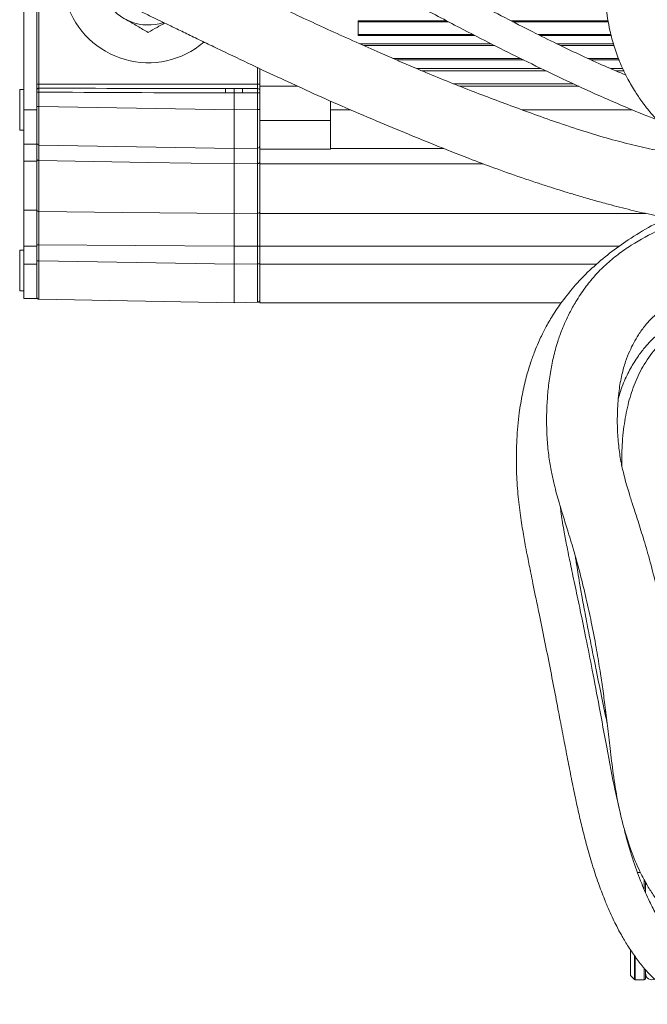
# Model space of a CAD drawing. Header units: millimetres. Extents: x 0 to 8410, y 0 to 5940.
# Tile 279 of 316: x 7046 to 7193, y 2479 to 2709. Entities that reach past the tile are written whole.
import ezdxf

# ---------------------------------------------------------------- set-up
doc = ezdxf.new("R2010")
doc.units = ezdxf.units.MM
doc.header["$LTSCALE"] = 10

msp = doc.modelspace()

# ---------------------------------------------------------------- linework, layer by layer
at = {"color": 7, "linetype": 'Continuous', "lineweight": 0}
for p, q in [((7047.317262, 2777.574781), (7047.317262, 2687.574747)), ((7050.317253, 2777.574781), (7050.317253, 2687.574747)), ((7125.317256, 2708.355966), (7145.943995, 2708.355966)), ((7125.317256, 2704.951081), (7125.317256, 2708.355966)), ((7160.946886, 2708.355966), (7183.586548, 2708.355966)), ((7125.317256, 2704.951081), (7152.484397, 2704.951081)), ((7167.672659, 2704.951081), (7184.327732, 2704.951081)), ((7125.764023, 2702.951077), (7156.376625, 2702.951077)), ((7171.72956, 2702.951077), (7184.868525, 2702.951077)), ((7134.207125, 2699.224267), (7163.866515, 2699.224267)), ((7179.653148, 2699.224267), (7186.173002, 2699.224267)), ((7102.317269, 2697.187904), (7102.317269, 2693.074766)), ((7138.857911, 2697.224263), (7167.993303, 2697.224263)), ((7184.121887, 2697.224263), (7187.038372, 2697.224263)), ((7102.317269, 2693.074766), (7102.317269, 2692.059192)), ((7102.317269, 2693.074766), (7111.176486, 2693.074766)), ((7149.000938, 2693.074766), (7176.785211, 2693.074766)), ((7047.317262, 2692.324761), (7046.317275, 2692.324761)), ((7046.317275, 2692.324761), (7046.317275, 2682.824764)), ((7096.317257, 2692.55701), (7096.317257, 2691.557142)), ((7096.317257, 2687.573376), (7096.317257, 2691.557142)), ((7102.317269, 2691.559765), (7102.317269, 2687.669549)), ((7118.817265, 2689.621511), (7118.817265, 2687.574747)), ((7047.317262, 2687.574747), (7047.317262, 2679.574761)), ((7050.317253, 2687.574747), (7050.317253, 2679.574761)), ((7096.317257, 2687.573376), (7096.317257, 2678.574774)), ((7102.317269, 2687.669549), (7102.317269, 2679.17085)), ((7118.817265, 2687.574747), (7118.817265, 2678.574774)), ((7046.317275, 2682.824764), (7047.317262, 2682.824764)), ((7050.317253, 2679.574761), (7047.317262, 2679.574761)), ((7047.317262, 2679.574761), (7047.317262, 2675.614748)), ((7050.317253, 2679.574761), (7050.317253, 2675.614748)), ((7096.317257, 2678.574774), (7050.808544, 2679.369125)), ((7102.317269, 2679.17085), (7102.317269, 2678.754482)), ((7102.317269, 2679.17085), (7102.317269, 2678.404483)), ((7101.825978, 2678.670916), (7096.317257, 2678.574774)), ((7118.817265, 2678.404483), (7102.317269, 2678.404483)), ((7102.317269, 2678.404483), (7102.317269, 2674.974773)), ((7118.817265, 2678.574774), (7145.170371, 2678.574774)), ((7118.817265, 2678.574774), (7118.817265, 2678.404483)), ((7047.317262, 2675.614748), (7047.317262, 2664.189401)), ((7050.317253, 2675.614748), (7050.317253, 2664.189401)), ((7096.317257, 2663.420621), (7096.317257, 2674.975249)), ((7102.317269, 2674.974773), (7102.317269, 2663.421008)), ((7047.317262, 2664.189401), (7047.317262, 2655.737254)), ((7050.317253, 2664.189401), (7050.317253, 2655.737254)), ((7102.317269, 2663.421008), (7102.317269, 2655.737254)), ((7047.317262, 2654.824767), (7046.317275, 2654.824767)), ((7046.317275, 2654.824767), (7046.317275, 2645.32477)), ((7047.317262, 2655.737254), (7047.317262, 2651.574764)), ((7050.317253, 2655.737254), (7050.317253, 2651.574764)), ((7096.317257, 2651.573393), (7096.317257, 2655.737969)), ((7102.317269, 2655.737254), (7102.317269, 2651.574764)), ((7047.317262, 2651.574764), (7047.317262, 2643.574748)), ((7050.317253, 2651.574764), (7050.317253, 2643.574748)), ((7096.317257, 2651.573393), (7096.317257, 2642.57476)), ((7102.317269, 2651.574764), (7102.317269, 2642.57476)), ((7046.317275, 2645.32477), (7047.317262, 2645.32477)), ((7050.317253, 2643.574748), (7047.317262, 2643.574748)), ((7096.317257, 2642.57476), (7050.808544, 2643.369112)), ((7101.825978, 2642.670903), (7096.317257, 2642.57476)), ((7102.317269, 2642.57476), (7172.685708, 2642.57476)), ((7182.697143, 2547.641906), (7183.284263, 2545.21555)), ((7191.169391, 2509.574774), (7190.492581, 2509.574774)), ((7192.317258, 2505.013141), (7192.317258, 2507.396433)), ((7188.817258, 2485.574755), (7188.817258, 2491.495642)), ((7192.317258, 2484.874758), (7192.317258, 2486.843589)), ((7188.817258, 2485.574755), (7189.729388, 2484.662625)), ((7189.941521, 2484.574753), (7192.017268, 2484.574753))]:
    msp.add_line(p, q, dxfattribs=at)
at = {"color": 8, "linetype": 'Continuous', "lineweight": 0}
for p, q in [((7050.817247, 2771.592084), (7050.817247, 2693.557444)), ((7125.317256, 2708.147827), (7146.335165, 2708.147827)), ((7161.356266, 2708.147827), (7183.626275, 2708.147827)), ((7125.317256, 2705.15922), (7152.081068, 2705.15922)), ((7167.25045, 2705.15922), (7184.27145, 2705.15922)), ((7126.595373, 2702.581945), (7157.115321, 2702.581945)), ((7172.483991, 2702.581945), (7184.968333, 2702.581945)), ((7133.364807, 2699.593368), (7163.104872, 2699.593368)), ((7178.84102, 2699.593368), (7186.036627, 2699.593368)), ((7101.817275, 2693.557444), (7101.817275, 2697.421912)), ((7140.241335, 2696.643803), (7169.191013, 2696.643803)), ((7185.465883, 2696.643803), (7187.315012, 2696.643803)), ((7050.817247, 2693.557444), (7050.317253, 2693.557444)), ((7050.817247, 2693.557444), (7050.817247, 2692.639712)), ((7050.817247, 2693.557444), (7101.817275, 2693.557444)), ((7101.817275, 2692.55862), (7101.817275, 2693.557444)), ((7102.317269, 2693.557444), (7101.817275, 2693.557444)), ((7147.548716, 2693.655226), (7175.540219, 2693.655226)), ((7050.808544, 2691.721919), (7050.317253, 2691.721919)), ((7050.808544, 2691.721919), (7050.808544, 2688.367757)), ((7096.317257, 2691.557142), (7094.308849, 2691.557768)), ((7094.326283, 2692.557606), (7096.317257, 2692.55701)), ((7098.308231, 2692.557606), (7094.326283, 2692.557606)), ((7096.317257, 2692.55701), (7098.308231, 2692.557606)), ((7098.325695, 2691.557768), (7096.317257, 2691.557142)), ((7101.825978, 2687.669549), (7101.825978, 2691.559765)), ((7102.317269, 2691.559765), (7101.825978, 2691.559765)), ((7050.808544, 2688.367757), (7050.317253, 2688.367757)), ((7050.808544, 2688.367757), (7096.317257, 2687.573376)), ((7050.317253, 2687.574747), (7047.317262, 2687.574747)), ((7096.317257, 2687.573376), (7101.825978, 2687.669549)), ((7101.825978, 2687.669549), (7102.317269, 2687.669549)), ((7118.817265, 2687.574747), (7123.481299, 2687.574747)), ((7163.527469, 2687.574747), (7189.241554, 2687.574747)), ((7102.317269, 2685.07475), (7118.817265, 2685.07475)), ((7050.317253, 2675.614748), (7047.317262, 2675.614748)), ((7050.808544, 2675.740782), (7050.808544, 2663.817617)), ((7101.825978, 2675.067935), (7096.317257, 2674.975249)), ((7101.825978, 2663.468543), (7101.825978, 2675.067935)), ((7154.461722, 2674.974773), (7102.317269, 2674.974773)), ((7050.317253, 2664.189401), (7047.317262, 2664.189401)), ((7096.317257, 2663.420621), (7101.825978, 2663.468543)), ((7102.317269, 2663.421008), (7192.44876, 2663.421008)), ((7050.317253, 2655.737254), (7047.317262, 2655.737254)), ((7050.808544, 2656.111065), (7050.317253, 2656.111065)), ((7050.808544, 2656.111065), (7050.808544, 2652.367744)), ((7101.825978, 2655.78306), (7102.317269, 2655.78306)), ((7101.825978, 2651.669535), (7101.825978, 2655.78306)), ((7186.241041, 2655.737254), (7102.317269, 2655.737254)), ((7050.317253, 2652.367744), (7050.808544, 2652.367744)), ((7050.808544, 2652.367744), (7096.317257, 2651.573393)), ((7096.317257, 2651.573393), (7101.825978, 2651.669535)), ((7101.825978, 2651.669535), (7102.317269, 2651.669535)), ((7050.317253, 2651.574764), (7047.317262, 2651.574764)), ((7102.317269, 2651.574764), (7180.967967, 2651.574764)), ((7192.017268, 2505.762521), (7192.017268, 2508.036497)), ((7189.729388, 2484.662625), (7189.729388, 2490.208599)), ((7189.941521, 2489.868763), (7189.941521, 2484.574753)), ((7192.017268, 2484.574753), (7192.017268, 2487.269792))]:
    msp.add_line(p, q, dxfattribs=at)
at = {"color": 8, "linetype": 'Continuous', "lineweight": 0, "flags": 128}
for points in [[(7050.808544, 2675.740782), (7050.712253, 2675.747845), (7050.619896, 2675.76662), (7050.534959, 2675.796363), (7050.460632, 2675.83603), (7050.399716, 2675.884041), (7050.354476, 2675.938669), (7050.326671, 2675.997827), (7050.317253, 2676.059309)], [(7096.317257, 2674.975249), (7076.320852, 2675.311688), (7050.808544, 2675.740782)], [(7101.825978, 2675.067935), (7101.922269, 2675.075028), (7102.014626, 2675.093863), (7102.099563, 2675.123754), (7102.17389, 2675.16354), (7102.234806, 2675.21179), (7102.280046, 2675.266627), (7102.307852, 2675.326023), (7102.317269, 2675.387713)], [(7050.808544, 2663.817617), (7070.313658, 2663.647208), (7096.317257, 2663.420621)], [(7096.317257, 2655.737969), (7073.275502, 2655.926648), (7050.808544, 2656.111065)], [(7101.825978, 2655.78306), (7099.358822, 2655.762854), (7096.317257, 2655.737969)]]:
    msp.add_lwpolyline(points, dxfattribs=at)
at = {"color": 7, "linetype": 'Continuous', "lineweight": 0}
for centre, radius, start, end in [((7076.317261, 2718.574759), 20, 198.12389403, 310.38135389), ((7076.317261, 2718.574759), 11.2, 210, 288.20509873), ((7050.817261, 2679.869041), 0.5, 180, 269), ((7101.817261, 2679.170838), 0.5, 271, 0), ((7050.817261, 2643.869041), 0.5, 180, 269), ((7101.817261, 2643.170838), 0.5, 271, 0), ((7189.941525, 2484.874759), 0.3, 225, 270), ((7192.017261, 2484.874759), 0.3, 270, 0), ((7193.817261, 2486.074759), 1.5, 180, 296.47913069)]:
    msp.add_arc(centre, radius, start, end, dxfattribs=at)
at = {"color": 8, "linetype": 'Continuous', "lineweight": 0}
for centre, radius, start, end in [((7050.797539, 2692.159349), 0.480767, 87.65064442, 177.43733085), ((7109.242528, 2691.797438), 14.935602, 177.08259081, 180.91945787), ((7083.371342, 2691.796632), 14.956261, 359.08489933, 2.91646661), ((7101.817549, 2692.058899), 0.49972, 0.03358357, 90.03134081), ((7050.764417, 2664.267219), 0.451762, 188.18118798, 275.60543044), ((7101.870479, 2663.917837), 0.451493, 264.34350563, 351.72339683)]:
    msp.add_arc(centre, radius, start, end, dxfattribs=at)
for centre, major_axis, ratio, start_param, end_param in [((7096.308536, 2693.557457), (114.579923, 0), 0.0174550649, 4.3040311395, 4.6949356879), ((7096.325988, 2693.557457), (114.579923, 0), 0.0087275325, 4.3039481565, 4.6949356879), ((7096.308534, 2693.557457), (114.579923, 0), 0.0087275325, 4.7298422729, 4.7604851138), ((7096.325987, 2693.557457), (114.579923, 0), 0.0174550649, 4.7298422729, 4.7604088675), ((7050.817261, 2688.370336), (0.008726, 9.001219), 0.0009691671, 1.5710849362, 3.1415766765), ((7101.817261, 2687.672133), (-0.008726, 9.001219), 0.0009691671, 3.1416086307, 4.712100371), ((7050.817261, 2652.370336), (0.008726, 9.001219), 0.0009691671, 1.5710849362, 3.1415766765), ((7101.817261, 2651.672133), (-0.008726, 9.001219), 0.0009691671, 3.1416086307, 4.712100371)]:
    msp.add_ellipse(centre, major_axis=major_axis, ratio=ratio, start_param=start_param, end_param=end_param, dxfattribs=at)
at = {"color": 7, "linetype": 'Continuous', "lineweight": 0}
for points, knots in [([(7280.29726, 2788.674715), (7278.184094, 2788.674941), (7274.263811, 2788.675358), (7268.84239, 2788.562626), (7264.363238, 2788.332893), (7260.701751, 2788.025375), (7256.569865, 2787.549658), (7251.632361, 2786.744808), (7245.529161, 2785.300094), (7239.320456, 2783.290517), (7233.112989, 2780.671282), (7227.18485, 2777.615213), (7220.950976, 2773.884269), (7214.572569, 2769.453368), (7208.130733, 2764.233636), (7202.643873, 2759.054758), (7198.141203, 2754.129717), (7194.696598, 2749.79208), (7191.908143, 2745.708821), (7189.93888, 2742.34143), (7188.50487, 2739.552313), (7187.413105, 2737.192922), (7186.371931, 2734.65005), (7185.389399, 2731.861642), (7184.530304, 2728.912666), (7183.874101, 2726.046644), (7183.438483, 2723.519211), (7183.171258, 2721.3947), (7182.995745, 2719.366408), (7182.894384, 2717.104809), (7182.912445, 2714.499819), (7183.095481, 2711.713695), (7183.45318, 2708.899863), (7184.05561, 2705.73675), (7184.997836, 2702.2361), (7186.392745, 2698.443108), (7188.0531, 2694.946577), (7189.76878, 2691.998344), (7191.094291, 2690.034791), (7192.068126, 2688.708292), (7192.880464, 2687.657179), (7194.041611, 2686.256262), (7195.65023, 2684.482066), (7197.779641, 2682.370771), (7200.489024, 2680.000858), (7203.828859, 2677.490981), (7207.87937, 2674.942374), (7212.265194, 2672.713288), (7216.831463, 2670.88647), (7221.436515, 2669.501689), (7226.495188, 2668.484892), (7230.035488, 2668.261104), (7231.855209, 2668.146077)], [0, 0, 0, 0, 0.0243904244, 0.0452483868, 0.062587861, 0.0762003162, 0.087772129, 0.1108413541, 0.1344738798, 0.1615726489, 0.18899283, 0.2168001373, 0.2445905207, 0.281758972, 0.3189785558, 0.3578393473, 0.3882390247, 0.4171263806, 0.4430352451, 0.4675097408, 0.481723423, 0.4963363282, 0.5123774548, 0.5299558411, 0.5490565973, 0.5679130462, 0.5837186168, 0.596440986, 0.6077920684, 0.6218803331, 0.6387177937, 0.6562849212, 0.6738264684, 0.6913047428, 0.7155665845, 0.7394951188, 0.7626462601, 0.7816432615, 0.7959311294, 0.8007959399, 0.8077039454, 0.8172773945, 0.8293899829, 0.8439004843, 0.8606351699, 0.8793814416, 0.8999833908, 0.9223531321, 0.9402593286, 0.9591220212, 0.978988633, 1, 1, 1, 1]), ([(7187.794249, 2695.638213), (7186.108942, 2696.358223), (7182.611834, 2697.852285), (7177.460285, 2700.204026), (7172.115815, 2702.741765), (7166.428744, 2705.550826), (7160.241302, 2708.705285), (7153.992283, 2711.948595), (7148.109908, 2715.041769), (7142.532603, 2718.004244), (7137.030242, 2720.953204), (7131.282906, 2724.058546), (7125.178485, 2727.382758), (7119.100244, 2730.710803), (7113.276176, 2733.910514), (7108.013449, 2736.798908), (7103.210169, 2739.417406), (7099.201574, 2741.575299), (7096.098667, 2743.224751), (7093.475106, 2744.603815), (7090.934995, 2745.921465), (7088.325493, 2747.245976), (7085.801821, 2748.480035), (7083.483747, 2749.531623), (7081.539695, 2750.29748), (7079.964881, 2750.778063), (7078.711055, 2751.014485), (7077.777973, 2751.064695), (7076.942814, 2750.996618), (7076.165839, 2750.828019), (7075.299588, 2750.469923), (7074.461463, 2749.867327), (7073.917475, 2749.298715), (7073.720744, 2748.949238), (7073.691751, 2748.897734)], [0, 0, 0, 0, 0.0326792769, 0.067811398, 0.101033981, 0.1383668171, 0.1811305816, 0.2253558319, 0.2646934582, 0.3006326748, 0.3392527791, 0.3776726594, 0.4195576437, 0.4666716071, 0.5059726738, 0.5446167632, 0.5821447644, 0.6148611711, 0.6401215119, 0.6605502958, 0.6852158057, 0.7131679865, 0.7433957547, 0.7759477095, 0.8103463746, 0.8416006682, 0.8687507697, 0.8919603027, 0.9049340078, 0.9217723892, 0.942452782, 0.9669256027, 0.9951257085, 1, 1, 1, 1]), ([(7077.990676, 2744.162205), (7077.995254, 2744.158813), (7078.010333, 2744.147637), (7078.25511, 2744.10066), (7078.880922, 2743.92322), (7079.884944, 2743.563696), (7081.363885, 2742.945147), (7083.427021, 2741.988328), (7086.066108, 2740.68197), (7089.055838, 2739.148803), (7092.097945, 2737.556577), (7094.981633, 2736.02686), (7097.78381, 2734.52465), (7100.766743, 2732.911374), (7104.298426, 2730.986063), (7108.556113, 2728.651368), (7113.264603, 2726.062892), (7118.082069, 2723.421288), (7122.515636, 2720.998522), (7126.380586, 2718.890043), (7129.356657, 2717.266926), (7131.511493, 2716.093908), (7133.243758, 2715.152485), (7135.228251, 2714.076356), (7140.098457, 2711.444882), (7147.034862, 2707.74448), (7155.450215, 2703.395392), (7163.105446, 2699.572408), (7171.049228, 2695.723878), (7179.290601, 2691.858956), (7187.149909, 2688.410269), (7192.243337, 2686.273834), (7194.73521, 2685.359557), (7194.954242, 2685.279194)], [0, 0, 0, 0, 0.0105319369, 0.0346951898, 0.0606647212, 0.0887553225, 0.1189604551, 0.1515850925, 0.1866264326, 0.2198007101, 0.2497463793, 0.27602558, 0.2982816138, 0.3219667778, 0.3500654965, 0.3830398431, 0.4213167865, 0.4574669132, 0.491132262, 0.5196425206, 0.5425093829, 0.5562959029, 0.5666847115, 0.5802902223, 0.5995649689, 0.67256945, 0.7298003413, 0.7788219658, 0.8341224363, 0.8962430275, 0.9501028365, 0.9956141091, 1, 1, 1, 1]), ([(7205.594401, 2676.462028), (7204.076848, 2676.644406), (7200.606366, 2677.061485), (7195.398975, 2678.023235), (7189.932994, 2679.22369), (7184.435293, 2680.642037), (7178.548863, 2682.36849), (7172.467148, 2684.36199), (7166.523432, 2686.464405), (7160.903027, 2688.531543), (7155.457026, 2690.563163), (7149.988228, 2692.665867), (7144.583139, 2694.825008), (7139.49581, 2696.941218), (7134.81008, 2698.952933), (7129.978063, 2701.074532), (7124.68481, 2703.427054), (7118.915022, 2706.012105), (7113.19406, 2708.643158), (7107.702728, 2711.220654), (7102.404299, 2713.738351), (7097.265003, 2716.202159), (7092.872257, 2718.326572), (7089.249982, 2720.081673), (7086.531272, 2721.398417), (7084.317319, 2722.467389), (7082.572987, 2723.306484), (7081.295267, 2723.923762), (7080.422877, 2724.368427), (7080.360326, 2724.395158), (7080.334867, 2724.406037)], [0, 0, 0, 0, 0.0294120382, 0.0672621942, 0.101846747, 0.1370898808, 0.1765967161, 0.2200142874, 0.2604933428, 0.2980893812, 0.3355904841, 0.3728474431, 0.4115972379, 0.4483283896, 0.4801264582, 0.5112527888, 0.5515920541, 0.594278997, 0.6363902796, 0.6777711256, 0.7180779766, 0.7592403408, 0.8031058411, 0.8335118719, 0.8644778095, 0.8944191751, 0.9235780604, 0.9521824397, 0.9805384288, 1, 1, 1, 1]), ([(7073.158438, 2711.265031), (7073.140871, 2711.267914), (7073.005338, 2711.290162), (7073.697416, 2710.992058), (7074.604024, 2710.527459), (7076.072931, 2709.802628), (7078.00268, 2708.858221), (7080.445079, 2707.680303), (7083.27573, 2706.312704), (7086.4116, 2704.795242), (7089.823625, 2703.145875), (7094.450304, 2700.917209), (7100.241856, 2698.148086), (7107.180933, 2694.902458), (7114.179992, 2691.682735), (7121.553735, 2688.369626), (7129.248264, 2685.08694), (7136.140661, 2682.228553), (7141.775722, 2679.931051), (7146.500717, 2678.035305), (7151.459691, 2676.089902), (7157.122235, 2673.95072), (7162.288849, 2672.127796), (7166.455337, 2670.72941), (7169.192788, 2669.83724), (7171.679463, 2669.046096), (7174.274213, 2668.240605), (7177.198712, 2667.360243), (7180.354774, 2666.446486), (7184.279172, 2665.361078), (7188.922092, 2664.180894), (7193.535407, 2663.120276), (7196.403976, 2662.627308), (7197.465102, 2662.444952)], [0, 0, 0, 0, 0.0054322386, 0.0419103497, 0.0767735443, 0.1099030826, 0.1417193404, 0.1727477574, 0.2031540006, 0.2327030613, 0.2616214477, 0.2898292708, 0.3432719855, 0.3933484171, 0.441603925, 0.4933057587, 0.5492691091, 0.6010829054, 0.6348584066, 0.6644695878, 0.6973183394, 0.7352654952, 0.7784540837, 0.8004672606, 0.8179690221, 0.8326065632, 0.8494961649, 0.8689541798, 0.8898954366, 0.9111183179, 0.9453203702, 0.9797732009, 1, 1, 1, 1]), ([(7070.717271, 2708.875272), (7070.900145, 2708.769688), (7071.934035, 2708.172762), (7073.838403, 2707.073308), (7075.484362, 2706.122998), (7076.317276, 2705.642107)], [0, 0, 0, 0, 0.0959618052, 0.5425243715, 1, 1, 1, 1]), ([(7076.317276, 2705.642107), (7076.996268, 2706.034123), (7078.238622, 2706.751394), (7079.532699, 2707.498542), (7080.119516, 2707.837346)], [0, 0, 0, 0, 0.5465368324, 1, 1, 1, 1]), ([(7102.317269, 2692.059192), (7102.317269, 2692.056303), (7102.317269, 2692.04781), (7102.317269, 2691.991349), (7102.317269, 2691.878179), (7102.317269, 2691.728387), (7102.317269, 2691.615976), (7102.317269, 2691.559765)], [0, 0, 0, 0, 0.1142111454, 0.3356998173, 0.5571578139, 0.7785605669, 1, 1, 1, 1]), ([(7050.317253, 2676.059309), (7050.317253, 2676.582641), (7050.317253, 2677.963352), (7050.317253, 2679.515693), (7050.317253, 2679.75125), (7050.317253, 2679.869029)], [0, 0, 0, 0, 0.23383001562, 0.61691568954, 1, 1, 1, 1]), ([(7096.317257, 2678.574774), (7096.317257, 2678.533077), (7096.317257, 2678.421804), (7096.317257, 2677.345584), (7096.317257, 2675.765363), (7096.317257, 2674.975249)], [0, 0, 0, 0, 0.2305600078, 0.6152788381, 1, 1, 1, 1]), ([(7102.317269, 2678.229484), (7102.317269, 2677.833813), (7102.317269, 2677.13937), (7102.317269, 2675.914635), (7102.317269, 2675.387713)], [0, 0, 0, 0, 0.5697675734, 1, 1, 1, 1]), ([(7218.585069, 2670.434687), (7218.397578, 2670.389016), (7217.382799, 2670.141828), (7215.54539, 2669.602167), (7212.622299, 2668.705856), (7208.93157, 2667.444366), (7204.247428, 2665.635863), (7199.020348, 2663.31443), (7193.581383, 2660.519106), (7188.516646, 2657.443948), (7183.879939, 2654.130617), (7179.727285, 2650.637343), (7176.023285, 2646.862332), (7172.986157, 2643.114568), (7170.695186, 2639.730551), (7169.137864, 2637.013285), (7168.085765, 2634.92989), (7167.249371, 2633.109647), (7166.386362, 2631.031071), (7165.417657, 2628.351742), (7164.419703, 2625.017003), (7163.518076, 2621.108711), (7162.731751, 2616.246506), (7162.242096, 2610.734297), (7162.130471, 2604.82825), (7162.385652, 2599.293317), (7162.924011, 2594.210852), (7163.613234, 2589.710361), (7164.266447, 2586.077532), (7164.794963, 2583.329056), (7165.201643, 2581.273119), (7165.609727, 2579.237092), (7166.098158, 2576.822486), (7166.73454, 2573.707464), (7167.640833, 2569.299315), (7168.774268, 2563.780727), (7170.03141, 2557.505361), (7171.195734, 2551.479932), (7172.254827, 2545.927171), (7173.224052, 2540.843443), (7174.13733, 2536.087948), (7175.034733, 2531.502399), (7175.887515, 2527.336712), (7176.731411, 2523.4577), (7177.607807, 2519.706672), (7178.65133, 2515.663679), (7179.88673, 2511.400049), (7181.254211, 2507.241458), (7182.586692, 2503.683482), (7183.747469, 2500.912493), (7184.70336, 2498.826209), (7185.657446, 2496.901857), (7186.772407, 2494.82949), (7188.209488, 2492.419654), (7189.902783, 2489.914296), (7192.12068, 2487.048923), (7194.735682, 2484.294655), (7197.372657, 2482.274859), (7199.589941, 2481.025165), (7201.552658, 2480.172892), (7203.901944, 2479.471969), (7206.312183, 2479.057177), (7208.434866, 2478.882502), (7210.183826, 2478.836216), (7211.776222, 2478.855636), (7213.511454, 2478.9297), (7215.550511, 2479.069924), (7218.006685, 2479.288189), (7220.611677, 2479.531192), (7223.558149, 2479.789287), (7226.856206, 2480.067023), (7230.845604, 2480.390643), (7235.202434, 2480.734663), (7239.809494, 2481.092523), (7244.189952, 2481.430577), (7248.4049, 2481.757745), (7252.508874, 2482.080258), (7256.727244, 2482.417078), (7260.742085, 2482.743204), (7264.539788, 2483.055039), (7268.30936, 2483.363066), (7272.640834, 2483.710849), (7277.806106, 2484.111514), (7283.765347, 2484.545591), (7290.199214, 2484.976817), (7296.782022, 2485.388182), (7303.436879, 2485.776147), (7310.781817, 2486.182224), (7318.679571, 2486.566769), (7326.852521, 2486.803385), (7334.395535, 2486.857064), (7341.20587, 2486.834416), (7347.299857, 2486.793169), (7352.988826, 2486.751046), (7359.437788, 2486.700436), (7367.11404, 2486.641366), (7376.196498, 2486.579148), (7386.055647, 2486.516829), (7396.332772, 2486.452901), (7406.863544, 2486.386767), (7417.472257, 2486.322098), (7428.355354, 2486.257835), (7439.498015, 2486.20537), (7450.871119, 2486.177799), (7462.37665, 2486.185621), (7473.808263, 2486.211486), (7484.899791, 2486.239769), (7495.398327, 2486.256223), (7504.555124, 2486.266811), (7512.525606, 2486.277402), (7519.572796, 2486.293552), (7526.169855, 2486.313591), (7532.221922, 2486.330691), (7537.626762, 2486.336224), (7542.317317, 2486.322503), (7546.231189, 2486.291562), (7549.365963, 2486.248533), (7551.775631, 2486.20207), (7553.546983, 2486.171372), (7554.729095, 2486.170653), (7555.631313, 2486.248884), (7556.426003, 2486.433845), (7557.207944, 2486.730027), (7557.910049, 2487.119573), (7558.523146, 2487.5735), (7559.08298, 2488.091765), (7559.751717, 2488.93489), (7560.356805, 2490.147524), (7560.6977, 2491.608421), (7560.697091, 2493.145552), (7560.331898, 2494.691215), (7559.627693, 2496.102389), (7558.664085, 2497.256322), (7557.461039, 2498.13216), (7556.387881, 2498.572203), (7555.545455, 2498.750398), (7554.842057, 2498.814652), (7554.011809, 2498.773067), (7552.956933, 2498.51892), (7551.831985, 2497.928073), (7550.759074, 2497.004618), (7550.342746, 2496.109375), (7550.133328, 2495.659056)], [0, 0, 0, 0, 0.0007560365, 0.0040919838, 0.0074441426, 0.0126392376, 0.0191701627, 0.0267681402, 0.0345869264, 0.0426268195, 0.0495225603, 0.0565422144, 0.0636499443, 0.0702838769, 0.0757810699, 0.0801426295, 0.0830127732, 0.0853144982, 0.0883292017, 0.0922582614, 0.0970917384, 0.1028323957, 0.1091051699, 0.1179314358, 0.1263267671, 0.134314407, 0.1419159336, 0.1490068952, 0.1549527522, 0.1587342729, 0.16171482, 0.164408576, 0.1680813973, 0.1728006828, 0.1785836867, 0.1879120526, 0.1972080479, 0.2058093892, 0.2136657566, 0.2207372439, 0.2272595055, 0.2336893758, 0.2400149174, 0.2448596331, 0.2502322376, 0.2561511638, 0.262583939, 0.2694271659, 0.2755372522, 0.2798884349, 0.2834543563, 0.2864594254, 0.2902157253, 0.2949312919, 0.3004682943, 0.3057939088, 0.3139891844, 0.3209335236, 0.3240806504, 0.3279558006, 0.3328335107, 0.3380243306, 0.3421390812, 0.3453786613, 0.3484048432, 0.3514935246, 0.3555223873, 0.360549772, 0.3659240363, 0.3704256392, 0.3767234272, 0.3835147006, 0.3910409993, 0.398495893, 0.4058930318, 0.4118923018, 0.4181356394, 0.4246425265, 0.4307883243, 0.4357871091, 0.4410898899, 0.4469402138, 0.4541563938, 0.4627265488, 0.4715829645, 0.480444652, 0.4893108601, 0.4981791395, 0.5095162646, 0.5203480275, 0.530317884, 0.539310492, 0.5472020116, 0.5541986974, 0.5614743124, 0.5721707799, 0.5837493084, 0.5963236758, 0.6100378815, 0.6234666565, 0.6374932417, 0.6521624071, 0.6675399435, 0.6836923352, 0.7006025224, 0.7180114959, 0.735654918, 0.7533079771, 0.7707540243, 0.7853226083, 0.8003052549, 0.8154783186, 0.8305489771, 0.8451375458, 0.8587713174, 0.8711998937, 0.8824612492, 0.8926407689, 0.9018606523, 0.9101807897, 0.9170784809, 0.9227584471, 0.9274852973, 0.9313867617, 0.9334196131, 0.9366944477, 0.9410847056, 0.9462120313, 0.951824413, 0.9576494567, 0.9627848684, 0.9672293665, 0.972185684, 0.976401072, 0.9800239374, 0.9816211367, 0.9831677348, 0.9853725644, 0.9883675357, 0.9920991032, 0.9960257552, 1, 1, 1, 1]), ([(7237.31726, 2662.774089), (7236.579577, 2663.045546), (7234.541262, 2663.795618), (7231.247117, 2664.556676), (7227.74452, 2665.158709), (7224.827877, 2665.458632), (7222.029548, 2665.612319), (7219.374805, 2665.620291), (7216.624099, 2665.479794), (7213.855173, 2665.198724), (7210.58069, 2664.6718), (7206.647662, 2663.766734), (7201.498089, 2662.180736), (7195.447673, 2659.692023), (7189.996867, 2656.698301), (7185.879469, 2653.865105), (7182.985661, 2651.480036), (7180.429073, 2648.865706), (7178.11172, 2645.97696), (7176.192517, 2643.08276), (7174.711832, 2640.426168), (7173.660705, 2638.244743), (7172.721392, 2636.028873), (7171.718698, 2633.234245), (7170.794876, 2629.872886), (7170.061114, 2626.137036), (7169.581177, 2622.420781), (7169.312746, 2618.708464), (7169.204903, 2614.766318), (7169.327688, 2610.716171), (7169.730293, 2606.688743), (7170.303347, 2603.239464), (7170.942865, 2600.406785), (7171.562247, 2598.043605), (7172.220162, 2595.731094), (7173.063668, 2592.937899), (7174.212668, 2589.273348), (7175.629296, 2584.617839), (7177.102904, 2579.234295), (7178.484218, 2573.598232), (7179.732993, 2567.86469), (7180.772353, 2562.406443), (7181.61191, 2557.363153), (7182.279125, 2552.924851), (7182.882197, 2548.524701), (7183.480135, 2543.716545), (7184.08615, 2538.35029), (7184.785469, 2532.505659), (7185.743395, 2526.288505), (7187.176942, 2520.081548), (7189.022857, 2514.336579), (7190.948754, 2509.843623), (7192.725144, 2506.549477), (7194.259231, 2504.120547), (7195.85503, 2501.925423), (7197.533408, 2499.890122), (7199.452261, 2497.866991), (7201.886107, 2495.758665), (7204.856262, 2493.81207), (7208.024024, 2492.319228), (7211.03494, 2491.243245), (7213.580602, 2490.506417), (7215.650504, 2489.984133), (7217.393942, 2489.58236), (7219.000441, 2489.234823), (7220.061749, 2489.0229), (7220.550026, 2488.925401)], [0, 0, 0, 0, 0.008848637, 0.0244499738, 0.0379711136, 0.048892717, 0.0575042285, 0.0696019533, 0.0788417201, 0.0885676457, 0.1010184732, 0.1162553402, 0.134029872, 0.1616504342, 0.1897864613, 0.2039965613, 0.2182015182, 0.2324103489, 0.2459768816, 0.2612182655, 0.2731728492, 0.2819145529, 0.2898976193, 0.3016327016, 0.3173018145, 0.3317537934, 0.3477259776, 0.3629338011, 0.3772176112, 0.3959655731, 0.4125666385, 0.4269194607, 0.43889765, 0.4483951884, 0.4570533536, 0.468691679, 0.4852173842, 0.5057755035, 0.5304790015, 0.5557147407, 0.5786154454, 0.6037694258, 0.6248709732, 0.6421904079, 0.6600415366, 0.6804884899, 0.7027877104, 0.7276382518, 0.7538312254, 0.7816008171, 0.8087269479, 0.8323645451, 0.8464000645, 0.8593287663, 0.8715951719, 0.8837126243, 0.89590865, 0.910622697, 0.927187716, 0.9430302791, 0.9572429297, 0.9697284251, 0.9782161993, 0.9855306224, 0.9933430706, 1, 1, 1, 1]), ([(7050.317253, 2656.111065), (7050.317253, 2656.827535), (7050.317253, 2658.717798), (7050.317253, 2661.679553), (7050.317253, 2663.361807), (7050.317253, 2664.202932)], [0, 0, 0, 0, 0.2338310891, 0.6169168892, 1, 1, 1, 1]), ([(7096.317257, 2663.420621), (7096.317257, 2662.959842), (7096.317257, 2661.730195), (7096.317257, 2659.103017), (7096.317257, 2656.859654), (7096.317257, 2655.737969)], [0, 0, 0, 0, 0.2305601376, 0.6152788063, 1, 1, 1, 1]), ([(7240.798141, 2501.856449), (7240.231438, 2501.977336), (7237.902461, 2502.474144), (7233.933255, 2503.232944), (7228.641057, 2504.038072), (7223.858513, 2504.742129), (7220.296129, 2505.458436), (7217.917894, 2506.076111), (7215.742601, 2506.77094), (7213.533281, 2507.757935), (7211.909602, 2508.870578), (7210.483155, 2510.159202), (7209.115407, 2511.677473), (7207.603949, 2513.696893), (7206.144053, 2516.29344), (7204.880643, 2519.184973), (7203.792001, 2522.217547), (7202.488293, 2526.678289), (7201.319498, 2532.364451), (7200.490838, 2538.919261), (7199.850283, 2545.032276), (7199.27483, 2550.25864), (7198.728603, 2554.664181), (7198.186452, 2558.643772), (7197.534127, 2562.944941), (7196.740005, 2567.533317), (7195.767132, 2572.389804), (7194.629176, 2577.385086), (7193.289324, 2582.579168), (7191.862577, 2587.53453), (7190.502249, 2591.817493), (7189.375975, 2595.267156), (7188.531582, 2597.942823), (7187.874572, 2600.159921), (7187.250942, 2602.457169), (7186.598419, 2605.314803), (7186.050667, 2608.829126), (7185.727616, 2612.887156), (7185.724899, 2617.341472), (7186.047835, 2621.715731), (7186.713384, 2625.604921), (7187.575025, 2628.689215), (7188.540612, 2631.143689), (7189.551618, 2633.196188), (7190.733579, 2635.225735), (7192.190783, 2637.266259), (7194.090894, 2639.306641), (7196.47838, 2641.241284), (7199.507219, 2643.15726), (7203.279936, 2645.108471), (7207.421346, 2646.814504), (7211.510315, 2648.08464), (7214.905175, 2648.855458), (7217.834924, 2649.318747), (7220.751295, 2649.584823), (7223.824451, 2649.622584), (7227.269768, 2649.387172), (7230.811887, 2648.905942), (7233.255371, 2648.176638), (7234.441082, 2647.822741)], [0, 0, 0, 0, 0.00839081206, 0.034483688, 0.05768709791, 0.08497527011, 0.10326772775, 0.11321811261, 0.12445503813, 0.14225862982, 0.16010029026, 0.17403839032, 0.18668568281, 0.20356196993, 0.22265707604, 0.23734906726, 0.25389759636, 0.27221865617, 0.30696090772, 0.33956697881, 0.36859505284, 0.39450210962, 0.41309385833, 0.43020195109, 0.44976591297, 0.4732170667, 0.49463723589, 0.51826048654, 0.54387988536, 0.56824259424, 0.58855435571, 0.6047429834, 0.61740299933, 0.62676609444, 0.63690226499, 0.65094678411, 0.66820685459, 0.68800675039, 0.70977974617, 0.73281086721, 0.75098053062, 0.7659048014, 0.77807909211, 0.78789758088, 0.79773593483, 0.80986686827, 0.8207308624, 0.83358414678, 0.84882033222, 0.86578982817, 0.886692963, 0.90459022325, 0.91903633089, 0.9299787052, 0.9414915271, 0.95554454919, 0.96830533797, 0.98462003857, 1, 1, 1, 1]), ([(7186.02104, 2620.305512), (7186.164422, 2620.833836), (7186.491746, 2622.039944), (7187.179275, 2623.821143), (7187.96178, 2625.605397), (7188.777018, 2627.19043), (7189.663097, 2628.707305), (7190.793936, 2630.409322), (7192.238005, 2632.257918), (7194.089624, 2634.246733), (7196.347518, 2636.283586), (7199.214141, 2638.453004), (7202.879109, 2640.781695), (7206.994407, 2642.964944), (7211.110705, 2644.810963), (7214.444418, 2646.11594), (7217.065429, 2647.042746), (7219.354678, 2647.792021), (7221.855945, 2648.535889), (7223.958042, 2649.113626), (7225.233555, 2649.408601), (7225.511189, 2649.472806)], [0, 0, 0, 0, 0.0346057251, 0.0790012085, 0.1192634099, 0.1557491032, 0.1887421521, 0.2267652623, 0.2785355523, 0.327140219, 0.3854043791, 0.4545059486, 0.5336561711, 0.6332779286, 0.7191811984, 0.7895311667, 0.8361379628, 0.8766362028, 0.9258838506, 0.9838675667, 1, 1, 1, 1]), ([(7232.843961, 2648.256275), (7232.271585, 2648.148411), (7230.550856, 2647.824138), (7227.92081, 2647.298149), (7225.125674, 2646.700196), (7222.7082, 2646.136918), (7220.172596, 2645.488671), (7216.983013, 2644.568074), (7213.031245, 2643.237826), (7208.634748, 2641.45043), (7204.365917, 2639.329741), (7200.550013, 2637.022671), (7197.282213, 2634.558346), (7194.223728, 2631.512772), (7191.623596, 2627.746053), (7189.548063, 2623.339351), (7188.107445, 2618.628174), (7187.192045, 2613.489473), (7186.774758, 2608.725768), (7186.802489, 2605.667544), (7186.813022, 2604.505989)], [0, 0, 0, 0, 0.0249382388, 0.074971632, 0.1124556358, 0.1445202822, 0.1783095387, 0.2207409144, 0.2810329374, 0.3492346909, 0.4150701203, 0.476356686, 0.5324973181, 0.5840257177, 0.65480271, 0.7228300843, 0.7909297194, 0.865852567, 0.9490489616, 1, 1, 1, 1]), ([(7186.521913, 2523.306164), (7186.086897, 2525.087367), (7184.854183, 2530.134796), (7183.324129, 2538.578286), (7181.571478, 2547.975462), (7179.983884, 2556.490528), (7178.50448, 2563.980464), (7177.172685, 2570.413063), (7176.152518, 2575.25491), (7175.425878, 2578.701415), (7174.941125, 2581.014443), (7174.474881, 2583.261775), (7173.937613, 2585.902345), (7173.294142, 2589.31967), (7172.744252, 2592.43703), (7172.513607, 2594.437088), (7172.448988, 2594.997439)], [0, 0, 0, 0, 0.0752627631, 0.2132735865, 0.3413271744, 0.4573243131, 0.5601875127, 0.6498183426, 0.7253738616, 0.7640849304, 0.7969753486, 0.8250702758, 0.8623569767, 0.9132117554, 0.9756847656, 1, 1, 1, 1]), ([(7175.971593, 2583.258155), (7176.039622, 2582.797401), (7176.216441, 2581.599828), (7176.544952, 2579.548235), (7176.993439, 2576.84346), (7177.587523, 2573.452516), (7178.375297, 2569.184973), (7179.328513, 2564.258855), (7180.466339, 2558.552817), (7181.696476, 2552.467316), (7182.696208, 2547.581716), (7183.269604, 2544.913735), (7183.394353, 2544.333282)], [0, 0, 0, 0, 0.03545860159, 0.09216257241, 0.15751563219, 0.24498553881, 0.35528923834, 0.48850276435, 0.62603160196, 0.7949752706, 0.95539426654, 1, 1, 1, 1]), ([(7553.439136, 2495.483044), (7553.444492, 2495.487055), (7553.460771, 2495.499246), (7553.392634, 2495.502785), (7553.294336, 2495.515961), (7553.102749, 2495.530719), (7552.779306, 2495.551839), (7552.246634, 2495.57993), (7551.476313, 2495.613858), (7550.405774, 2495.652702), (7548.963742, 2495.69464), (7547.068203, 2495.73683), (7544.625061, 2495.775046), (7541.519595, 2495.80589), (7537.645292, 2495.824566), (7532.921493, 2495.826878), (7527.255935, 2495.814776), (7520.60378, 2495.79529), (7513.0252, 2495.776907), (7505.009413, 2495.766528), (7496.796316, 2495.756791), (7488.627652, 2495.745085), (7480.31913, 2495.727094), (7471.148126, 2495.703191), (7461.237352, 2495.681441), (7450.744398, 2495.675443), (7440.784781, 2495.697973), (7431.403873, 2495.738394), (7422.58769, 2495.787735), (7414.3102, 2495.837486), (7406.54143, 2495.885121), (7399.252023, 2495.930351), (7390.989701, 2495.981517), (7381.713781, 2496.037634), (7371.128526, 2496.104776), (7360.46463, 2496.188863), (7349.548941, 2496.280341), (7338.605173, 2496.342267), (7327.654283, 2496.286128), (7317.781672, 2495.987081), (7309.123425, 2495.587757), (7301.647328, 2495.195147), (7293.803535, 2494.737361), (7285.674929, 2494.206652), (7277.338646, 2493.601767), (7270.769251, 2493.085356), (7266.259809, 2492.720713), (7263.960926, 2492.533175), (7261.981386, 2492.371043), (7259.984873, 2492.20719), (7257.720943, 2492.021523), (7255.183917, 2491.813796), (7252.403373, 2491.58688), (7249.127593, 2491.321245), (7245.35613, 2491.019523), (7241.07332, 2490.68662), (7236.707988, 2490.365558), (7232.624863, 2490.061482), (7229.26538, 2489.792646), (7226.48729, 2489.549564), (7223.999454, 2489.310885), (7221.521367, 2489.046945), (7219.195961, 2488.767558), (7217.166695, 2488.504949), (7215.311065, 2488.277367), (7213.479184, 2488.086922), (7211.541618, 2487.959599), (7209.727375, 2487.958084), (7208.199996, 2488.086693), (7206.987068, 2488.294813), (7205.885818, 2488.582525), (7204.706807, 2489.017653), (7203.410948, 2489.690439), (7202.178265, 2490.563034), (7201.175246, 2491.431218), (7200.483718, 2492.102474), (7199.929856, 2492.678811), (7199.171235, 2493.51446), (7197.993989, 2494.947088), (7196.477955, 2497.068591), (7194.830285, 2499.743401), (7193.117865, 2503.009628), (7191.292374, 2507.183321), (7189.446559, 2512.370037), (7188.06846, 2516.69469), (7187.446078, 2519.386943), (7187.325041, 2519.910518)], [0, 0, 0, 0, 0.0019126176, 0.0058124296, 0.0099881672, 0.0144765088, 0.0208435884, 0.0279239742, 0.0358536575, 0.0447945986, 0.0549372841, 0.0665031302, 0.0797477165, 0.0949665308, 0.112489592, 0.1324297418, 0.1545700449, 0.1786468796, 0.2038664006, 0.2290898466, 0.2508563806, 0.2721486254, 0.2928185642, 0.3127368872, 0.3379436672, 0.3613989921, 0.3829573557, 0.4027580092, 0.4209974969, 0.4378448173, 0.4534453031, 0.4679257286, 0.4813964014, 0.5024007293, 0.522440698, 0.5433287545, 0.564906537, 0.5869922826, 0.6093995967, 0.6319874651, 0.6458789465, 0.6608546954, 0.6767886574, 0.6935679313, 0.7110720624, 0.7290790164, 0.7354230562, 0.7402739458, 0.744098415, 0.748479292, 0.7535505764, 0.7592963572, 0.7656928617, 0.7726322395, 0.7820794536, 0.7923281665, 0.8033814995, 0.8138640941, 0.822696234, 0.8290606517, 0.8356790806, 0.8426069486, 0.8493162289, 0.8551606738, 0.8601313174, 0.8659643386, 0.8726378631, 0.8797518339, 0.8856433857, 0.8906197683, 0.8952814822, 0.9004443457, 0.9066106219, 0.9132563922, 0.9183827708, 0.9217528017, 0.9238322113, 0.9262361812, 0.9324140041, 0.9405070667, 0.9484691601, 0.9578984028, 0.9689859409, 0.9819061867, 0.9964812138, 1, 1, 1, 1])]:
    msp.add_open_spline(points, degree=3, knots=knots, dxfattribs=at)
at = {"color": 8, "linetype": 'Continuous', "lineweight": 0}
for points, knots in [([(7050.817247, 2692.639712), (7050.816779, 2692.617717), (7050.815268, 2692.546559), (7050.812726, 2692.357718), (7050.810092, 2692.059446), (7050.80906, 2691.834429), (7050.808544, 2691.721919)], [0, 0, 0, 0, 0.1297823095, 0.4198737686, 0.7099345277, 1, 1, 1, 1]), ([(7101.825978, 2691.559765), (7101.825838, 2691.672174), (7101.825557, 2691.896999), (7101.823905, 2692.196601), (7101.821636, 2692.422944), (7101.819234, 2692.535805), (7101.817773, 2692.552828), (7101.817275, 2692.55862)], [0, 0, 0, 0, 0.2214330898, 0.4428797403, 0.6643183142, 0.8857940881, 1, 1, 1, 1]), ([(7050.808544, 2679.369125), (7050.808179, 2679.259916), (7050.807449, 2679.041497), (7050.807671, 2677.70591), (7050.80814, 2676.518779), (7050.808407, 2676.004252), (7050.808544, 2675.740782)], [0, 0, 0, 0, 0.3829654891, 0.765932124, 0.8801422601, 1, 1, 1, 1]), ([(7101.825978, 2675.067935), (7101.826223, 2675.559624), (7101.826878, 2676.869935), (7101.826979, 2677.998335), (7101.826592, 2678.586889), (7101.826185, 2678.642585), (7101.825978, 2678.670916)], [0, 0, 0, 0, 0.2306396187, 0.6146356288, 0.8039701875, 1, 1, 1, 1]), ([(7050.808544, 2663.817617), (7050.808179, 2663.017102), (7050.807449, 2661.416068), (7050.807671, 2658.92624), (7050.80814, 2657.146268), (7050.808407, 2656.461638), (7050.808544, 2656.111065)], [0, 0, 0, 0, 0.3829661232, 0.7659337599, 0.8801437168, 1, 1, 1, 1]), ([(7101.825978, 2655.78306), (7101.826223, 2656.456091), (7101.826878, 2658.249679), (7101.826979, 2660.475492), (7101.826592, 2662.318209), (7101.826185, 2663.080683), (7101.825978, 2663.468543)], [0, 0, 0, 0, 0.2306373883, 0.6146357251, 0.8039704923, 1, 1, 1, 1])]:
    msp.add_open_spline(points, degree=3, knots=knots, dxfattribs=at)

doc.saveas('drawing.dxf')
